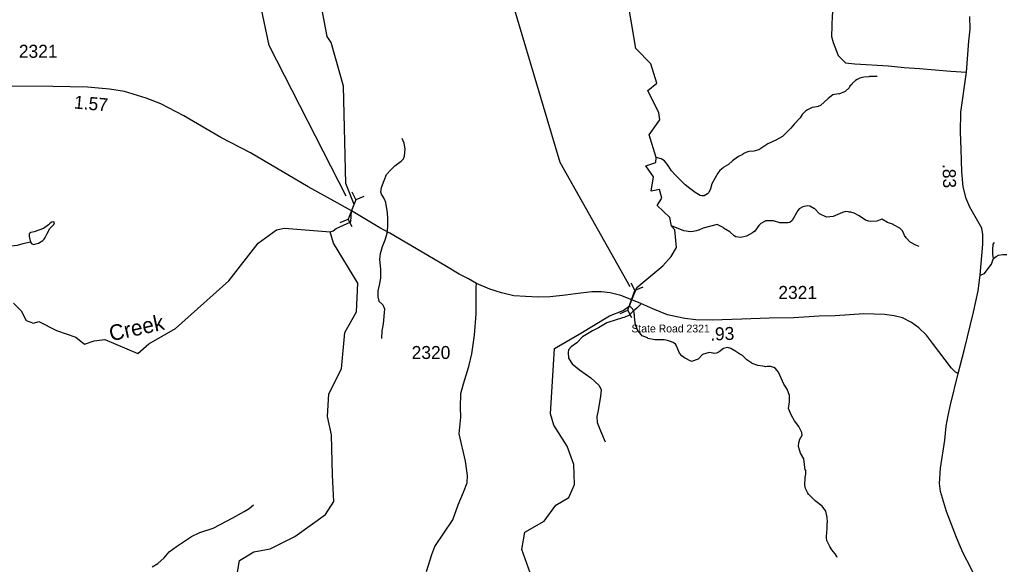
# Model space of a CAD drawing. Extents: x 1248224 to 1454986, y 825081 to 985870.
# Drawn here: x 1420659 to 1430075, y 891524 to 896761 of the extents above; entities that cross this region are included whole.
import ezdxf

# ---------------------------------------------------------------- set-up
doc = ezdxf.new("R2010")
doc.units = 0
for name, color, linetype in [('Exist Hydrographic Creek Single Shore', 7, 'Continuous'), ('Exist Hydrographic Creek Single Shore Label', 7, 'Continuous'), ('Exist Hydrographic Misc Water Feature', 7, 'Continuous'), ('Exist Road Non-System Type 51', 7, 'Continuous'), ('Exist Road Secondary Mileage Hundredths English Label', 7, 'Continuous'), ('Exist Road Secondary Structure Culvert CELL', 7, 'Continuous'), ('Exist Road Secondary Structure Culvert Number Label', 7, 'Continuous'), ('Exist Road Secondary Type 51 Attributed', 7, 'Continuous'), ('Exist Road Secondary Type 51 Label', 7, 'Continuous'), ('Exist Road Secondary Type 51 Number Label', 7, 'Continuous')]:
    doc.layers.add(name, color=color, linetype=linetype)

msp = doc.modelspace()

# ---------------------------------------------------------------- linework, layer by layer
at = {"layer": 'Exist Hydrographic Creek Single Shore'}
for points in [[(1423644.5, 894721.3), (1423672, 894731.8), (1423700.1, 894753.7), (1423842.9, 894818.6), (1423847.8, 894921.3), (1423872.8, 894982.5), (1423792.4, 895184.6), (1423771.5, 896120.6), (1423654.5, 896539.8), (1423614.5, 896599.8), (1423531.4, 897041.3), (1423384.4, 898071.8), (1423371.3, 898302.3)], [(1426327, 893914), (1426458.8, 893965.5), (1426521.2, 894008.6), (1426541.6, 894066.6), (1426591.5, 894186.2), (1426839.5, 894394.2), (1426921, 894482.3), (1426971.6, 894571), (1426955.5, 894739.9), (1426922.5, 894776.8), (1426907.5, 894859.1), (1426786.2, 894975), (1426831.8, 895046), (1426809, 895127.1), (1426728.5, 895112.2), (1426750.8, 895248.7), (1426677.3, 895355.2), (1426773.6, 895388.2), (1426777.3, 895435.8), (1426710.3, 895652.4), (1426811.6, 895796.8), (1426802.5, 895865.5), (1426697.6, 896080.7), (1426783.7, 896151.7), (1426725.5, 896336.8), (1426580.6, 896484.1), (1426490.5, 897017.8)], [(1420600.6, 894034.9), (1420673.1, 893960.8), (1420721.5, 893867.1), (1420790.9, 893841.4), (1420842.3, 893859.5), (1421012, 893772.8), (1421197.8, 893709.3), (1421283.9, 893641.3), (1421374.5, 893673), (1421478.7, 893686.6), (1421795.9, 893550.6), (1421900.1, 893645.8), (1422158.4, 893792.6), (1422668.5, 894248.5), (1422950.4, 894610.6), (1423127.5, 894741.6), (1423203.5, 894756.5), (1423644.5, 894721.3)], [(1425580.5, 891399.3), (1425486.5, 891667.1), (1425514.5, 891834.1), (1425699.6, 891938.6), (1425811.5, 892094), (1425937.5, 892167), (1425990.5, 892290.6), (1425985.5, 892484.4), (1425922.6, 892659.7), (1425792.5, 892862.5), (1425761.5, 892971.6), (1425798.5, 893597.8), (1426037.5, 893736.5), (1426327, 893914)]]:
    msp.add_lwpolyline(points, dxfattribs=at)
at = {"layer": 'Exist Hydrographic Misc Water Feature'}
for points in [[(1428898.9, 896214.8), (1428826.9, 896214.4), (1428818.8, 896210.5), (1428770.8, 896207.6), (1428732.6, 896198.4), (1428708.3, 896187), (1428692.1, 896177.4), (1428659.4, 896146), (1428655.3, 896138.1), (1428638.9, 896122.5), (1428630.6, 896106.6), (1428593.8, 896069.5), (1428531.3, 896044.9), (1428526.6, 896046.9), (1428475.1, 896038.1), (1428428.9, 896003.9), (1428356.9, 895936.7), (1428332.7, 895925.3), (1428300.5, 895918), (1428276.5, 895916.4), (1428229.9, 895893.5), (1428211.7, 895879.9), (1428181, 895848.6), (1428160.3, 895817), (1428103, 895756.3), (1428072.1, 895719), (1427990.4, 895636.7), (1427925.6, 895602.2), (1427850.9, 895567.8), (1427761.6, 895509.8), (1427715.4, 895496.8), (1427667.3, 895491.9), (1427637, 895482.5), (1427606.7, 895467.3), (1427610.7, 895465.1), (1427566.3, 895446.1), (1427510, 895404.7), (1427472.6, 895368.1), (1427426, 895341.2), (1427421.8, 895335.3), (1427387.3, 895310), (1427368.8, 895286.4), (1427312.5, 895183.7), (1427299.5, 895135.9), (1427282.8, 895100.3), (1427270.5, 895086.6), (1427238, 895067.3), (1427214, 895065.8), (1427198.1, 895070.2), (1427150.7, 895099.2), (1427099.6, 895136.4), (1427056.3, 895173.3), (1426960.5, 895267.5), (1426925.3, 895308.4), (1426892.4, 895359.1), (1426857.4, 895403.9), (1426825.8, 895422.6), (1426777.3, 895435.8)], [(1429303.4, 894581.1), (1429271.6, 894591.8), (1429218.3, 894621), (1429179.1, 894661.9), (1429161.7, 894686.3), (1429154.2, 894710.5), (1429140.7, 894732.8), (1429119.1, 894755.3), (1429057.8, 894786.7), (1429056, 894792.7), (1429000.4, 894810), (1428945.1, 894843.2), (1428896.7, 894824.2), (1428836.6, 894819.6), (1428820.7, 894822), (1428788.9, 894834.7), (1428725.9, 894876.1), (1428678.4, 894901.1), (1428646.6, 894909.8), (1428630.6, 894910.2), (1428622.6, 894914.4), (1428598.7, 894915), (1428566.5, 894907.7), (1428477.7, 894869.6), (1428413.6, 894863.1), (1428346.2, 894892.5), (1428299.3, 894945.6), (1428291.3, 894945.8), (1428251.8, 894966.6), (1428227.9, 894971.2), (1428185.7, 894962.1), (1428149.2, 894940.9), (1428136.9, 894925.2), (1428082.8, 894830.4), (1428060.5, 894810.9), (1428044.4, 894807.2), (1427965, 894807.6), (1427904.8, 894826.4), (1427828.9, 894828), (1427823.7, 894822.5), (1427782.2, 894801.1), (1427761.8, 894781.5), (1427724.7, 894728.4), (1427702.2, 894710.8), (1427645.6, 894680.1), (1427589.2, 894665.3), (1427541.5, 894674.3), (1427525.7, 894682.7), (1427484.5, 894719.6), (1427423.3, 894757.1), (1427421, 894762.7), (1427364, 894790.4), (1427227.3, 894757.4), (1427186.9, 894738.3), (1427178.9, 894738.5), (1427162.7, 894730.8), (1427130.5, 894723.5), (1427106.6, 894722.1), (1427042.7, 894729.5), (1426924.4, 894777.7)], [(1420762.4, 894621.4), (1420776.3, 894604.9), (1420792.2, 894600.5), (1420840.5, 894613.4), (1420881, 894636.6), (1420895.2, 894650.2), (1420905.6, 894666), (1420922.5, 894705.7), (1420949.5, 894753.1), (1420986.4, 894792.2), (1420992.7, 894808.1), (1420988.8, 894816.2), (1420968.7, 894812.6), (1420952.5, 894803), (1420936.2, 894787.4), (1420887.5, 894754.5), (1420798.7, 894720.5), (1420766.7, 894713.2), (1420750.3, 894701.5), (1420749.8, 894677.5), (1420762.4, 894621.4)], [(1422698.5, 891129.2), (1422773.5, 891560.9), (1422908.5, 891643.6), (1423067.5, 891673.2), (1423303.5, 891793.2), (1423599.5, 892003.9), (1423677.4, 892127.1), (1423665.4, 892380.1), (1423656.5, 892771), (1423618.5, 892945.7), (1423630.5, 893162.2), (1423752.5, 893402.7), (1423784.5, 893753.2), (1423896.4, 893951.3), (1423909.5, 894226.8), (1423675.5, 894612.3), (1423644.5, 894721.3)], [(1420762.4, 894621.4), (1420688.3, 894606.9), (1420635.9, 894588), (1420578.7, 894582), (1420524.6, 894569.8), (1420451.3, 894558.1), (1420433, 894548.5), (1420379.4, 894504.9)], [(1428514.3, 891591.6), (1428512.6, 891599.7), (1428497.1, 891624), (1428465.9, 891664.7), (1428446.7, 891697.2), (1428418, 891753.8), (1428414.5, 891777.9), (1428415.9, 891843.9), (1428420.2, 891857.7), (1428419.6, 891921.8), (1428421.8, 891929.8), (1428418.7, 891973.9), (1428408, 892034.1), (1428373.1, 892082.9), (1428304.2, 892134.5), (1428241.6, 892197.9), (1428229.9, 892214.1), (1428212.8, 892254.5), (1428205.5, 892286.7), (1428207.2, 892360.7), (1428215.8, 892390.6), (1428214.7, 892428.6), (1428208.6, 892430.7), (1428195, 892539), (1428164.1, 892591.7), (1428143.6, 892656.2), (1428146.5, 892696.2), (1428154.8, 892712), (1428155, 892720), (1428180, 892767.4), (1428176.5, 892791.5), (1428147.7, 892848.2), (1428105, 892905.1), (1428072.2, 892961.9), (1428049.5, 893022.4), (1428058.9, 893086.3), (1428056.3, 893146.4), (1428035.5, 893206.9), (1428002.6, 893255.6), (1427951.2, 893372.8), (1427937.5, 893391.1), (1427921.9, 893407.4), (1427906.2, 893417.8), (1427874.4, 893426.5), (1427842.4, 893427.2), (1427826.3, 893423.6), (1427818.4, 893427.7), (1427800.5, 893430.2), (1427754.5, 893437.1), (1427698.9, 893454.4), (1427696.7, 893458.5), (1427646.8, 893489.9), (1427604.6, 893532.5), (1427580.9, 893545.1), (1427533.7, 893578.1), (1427494.1, 893599), (1427462.3, 893607.8), (1427422.1, 893598.6), (1427381.4, 893567.6), (1427357.1, 893554), (1427333, 893550.6), (1427325.1, 893554.7), (1427285.3, 893559.7), (1427220.9, 893541.1), (1427180, 893497.9), (1427115.5, 893475.4), (1427048.1, 893508.9), (1427022.6, 893529.5), (1427001.2, 893554), (1426968.9, 893632.8), (1426963, 893640.9), (1426939.4, 893657.4), (1426915.7, 893667.9), (1426883.8, 893676.6), (1426851.9, 893681.4), (1426763.9, 893683.3), (1426696.2, 893696.8), (1426691.5, 893701.4), (1426640.8, 893722.1), (1426599.9, 893771), (1426582.7, 893811.4), (1426575.5, 893843.6), (1426572.3, 893883.6), (1426568.5, 893891.7), (1426569.2, 893923.7), (1426565.4, 893931.8), (1426565.7, 893947.8), (1426548.4, 893980.2), (1426521.2, 894008.6)]]:
    msp.add_lwpolyline(points, dxfattribs=at)
at = {"layer": 'Exist Road Non-System Type 51'}
for points in [[(1428003.1, 896988.9), (1428194.7, 896992.9), (1428388.4, 896959.8), (1428426.9, 896954.3), (1428454.4, 896926.8), (1428479.2, 896877.3), (1428468.2, 896803), (1428459.9, 896599.3), (1428476.4, 896541.5), (1428525.9, 896417.7), (1428564.4, 896376.4), (1428597.4, 896346.1), (1428685.4, 896335.1), (1429010, 896315.8), (1429158.5, 896299.3), (1429307, 896291.1), (1429609.5, 896266.3), (1429759.2, 896256.2)], [(1424192.1, 894714.2), (1424197.7, 894769.9), (1424197.7, 894849.4), (1424193.2, 894904), (1424177.3, 895004), (1424161.4, 895042.6), (1424136.4, 895083.5), (1424131.9, 895103.9), (1424136.4, 895147.1), (1424161.4, 895213), (1424186.4, 895272.1), (1424227.3, 895317.5), (1424265.9, 895356.2), (1424324.9, 895399.3), (1424347.6, 895424.3), (1424356.7, 895447), (1424363.5, 895519.8), (1424354.4, 895574.3), (1424336.3, 895617.5)], [(1424192.1, 894714.2), (1424169.3, 894642), (1424142, 894576.1), (1424123.8, 894507.9), (1424117, 894457.9), (1424126.1, 894358), (1424126.1, 894276.2), (1424114.8, 894208), (1424101.1, 894153.5), (1424101.1, 894096.7), (1424110.2, 894053.5), (1424148.8, 894019.4), (1424164.7, 893980.8), (1424153.4, 893837.6), (1424139.7, 893769.4), (1424137.5, 893696.7)], [(1430018.2, 894464.8), (1430012.7, 894506.1), (1430012.7, 894547.4), (1430015.4, 894602.4), (1430026.4, 894618.9)], [(1429891.2, 894305.7), (1429932.9, 894321.7), (1429965.9, 894368.5), (1429998.9, 894409.8), (1430012.7, 894448.3), (1430018.2, 894464.8), (1430042.9, 894484.1), (1430064.9, 894495.1), (1430108.9, 894503.3), (1430147.4, 894503.3), (1430150.2, 894500.6), (1430191.4, 894475.8), (1430276.7, 894401.5), (1430329, 894374), (1430345.5, 894368.5), (1430375.7, 894371.2), (1430400.5, 894382.3), (1430430.7, 894407)], [(1426627.9, 894025.7), (1426589.4, 893987.2), (1426556.4, 893956.9), (1426512.4, 893915.7), (1426476.6, 893899.1), (1426402.4, 893877.1), (1426303.4, 893846.8), (1426220.9, 893797.3), (1426165.9, 893769.8), (1426069.6, 893712), (1426014.6, 893654.2), (1425959.6, 893615.7), (1425934.9, 893585.4), (1425929.4, 893560.6), (1425934.9, 893505.6), (1425970.6, 893453.3), (1426039.4, 893392.8), (1426149.4, 893318.4), (1426229.1, 893244.1), (1426248.4, 893202.9), (1426242.9, 893142.3), (1426218.1, 893004.7), (1426207.1, 892944.2), (1426209.9, 892889.1), (1426240.1, 892806.6), (1426286.9, 892702)], [(1421931.4, 891500.5), (1421985.9, 891533.4), (1422048.9, 891588), (1422097.7, 891644.4), (1422166, 891695.6), (1422309.8, 891790.6), (1422389.7, 891832), (1422519.4, 891873.3), (1422708.8, 891970.7), (1422816, 892030.9), (1422865.8, 892060.1), (1422908.1, 892094.9)]]:
    msp.add_lwpolyline(points, dxfattribs=at)
at = {"layer": 'Exist Road Secondary Structure Culvert CELL'}
for p, q in [((1423852.8, 895104.2), (1423888.8, 895029)), ((1423888.8, 895029), (1423817.7, 894843.8)), ((1423965.7, 895060.8), (1423888.8, 895029)), ((1423740.7, 894812), (1423817.7, 894843.8)), ((1423853.6, 894768.7), (1423817.7, 894843.8)), ((1426533, 894229.7), (1426571, 894155.6)), ((1426647.1, 894189.6), (1426571, 894155.6)), ((1426505.2, 893968.5), (1426571, 894155.6)), ((1426429.1, 893934.6), (1426505.2, 893968.5)), ((1426543.2, 893894.4), (1426505.2, 893968.5))]:
    msp.add_line(p, q, dxfattribs=at)
at = {"layer": 'Exist Road Secondary Structure Culvert Number Label'}
for points in [[(1423798.6, 895063.6), (1423056.3, 896512.8), (1422826.6, 897608.6)], [(1426525.8, 894191.1), (1425854.3, 895389), (1425237.2, 897458)]]:
    msp.add_lwpolyline(points, dxfattribs=at)
at = {"layer": 'Exist Road Secondary Type 51 Attributed'}
for points in [[(1429679.2, 893359), (1429738.7, 893591.9), (1429826.2, 893949.6), (1429870.7, 894152.9), (1429891.2, 894305.7), (1429917.2, 894603.8), (1429915.3, 894693.9), (1429906, 894757.2), (1429881.8, 894802), (1429790.6, 894958.4), (1429755.2, 895042.3), (1429727.3, 895152.2), (1429714.3, 895297.5), (1429707.2, 895516), (1429701.6, 895678.1), (1429705.4, 895870), (1429759.2, 896256.2), (1429781.5, 896552.4), (1429792.5, 896670.6), (1429790.7, 896791.7)], [(1423847.8, 894921.3), (1423682.5, 895016), (1423433.6, 895154.2), (1422878.5, 895479.3), (1422592.2, 895627.7), (1422238.5, 895837.5), (1422016, 895953), (1421875.9, 896006.6), (1421667.9, 896070.5), (1421521.7, 896093.2), (1421312.7, 896111.7), (1420979, 896117.9), (1420577.4, 896122.1)], [(1425049.3, 894222.7), (1424972.8, 894268.9), (1424882.1, 894314.3), (1424744.1, 894396.7), (1424216.7, 894709.2), (1424121.1, 894759.1), (1423847.8, 894921.3)], [(1424569.2, 891455.9), (1424619.8, 891619.8), (1424650.7, 891695.5), (1424821.6, 891953.4), (1424872.2, 892097.9), (1424925.2, 892218.4), (1424958.9, 892307.6), (1424963.7, 892377.4), (1424944.4, 892517.2), (1424884.3, 892777.6), (1424900.3, 892939), (1424897.1, 893031.7), (1424900.3, 893166), (1424925.8, 893260.9), (1424975.4, 893425.6), (1425004.1, 893547.1), (1425029.7, 893726.1), (1425047.2, 893933.1), (1425047.2, 894091.4), (1425045.5, 894184.7), (1425049.3, 894222.7)], [(1426541.6, 894066.6), (1426436.7, 894110.3), (1426334.8, 894135.2), (1426250.6, 894143.5), (1426158.1, 894143.5), (1426002.7, 894123.5), (1425905.7, 894111.4), (1425758.7, 894096.2), (1425641.3, 894092.5), (1425522, 894098.3), (1425409.9, 894106.7), (1425291, 894134), (1425177.3, 894170.4), (1425049.3, 894222.7)], [(1429679.2, 893359), (1429652.4, 893372.6), (1429613.1, 893411.9), (1429433.1, 893651.7), (1429375.5, 893727.5), (1429299.7, 893799.5), (1429231.5, 893848.8), (1429143.7, 893892.8), (1429064.5, 893913.2), (1428972.1, 893926.1), (1428772.1, 893932.2), (1428497, 893913.2), (1428343.9, 893911), (1428100.4, 893894.3), (1427863.3, 893890.5), (1427598.6, 893879.8), (1427313, 893870.7), (1427156.7, 893874.5), (1427052, 893887.7), (1426975, 893903.3), (1426884.6, 893923), (1426744.3, 893980.3), (1426630, 894031.2), (1426541.6, 894066.6)], [(1430186.8, 890235.3), (1430017, 890396.1), (1429973, 890444.7), (1429933.6, 890503.8), (1429883.7, 890623), (1429823, 890870.3), (1429820, 890920.4), (1429823, 891000.8), (1429842.7, 891209.1), (1429842.7, 891354.7), (1429835.2, 891418.4), (1429804.8, 891485.2), (1429724.5, 891638.5), (1429661.1, 891782), (1429567.1, 892033.9), (1429509.4, 892225.1), (1429500.3, 892300.3), (1429509.4, 892449), (1429551.9, 892719.1), (1429564, 892852.6), (1429582.2, 892955.8), (1429603.4, 893059), (1429679.2, 893359)]]:
    msp.add_lwpolyline(points, dxfattribs=at)

# ---------------------------------------------------------------- texts
at = {"layer": 'Exist Hydrographic Creek Single Shore Label'}
msp.add_text('Creek', height=150, rotation=12.38481, dxfattribs=at).set_placement((1421537.2, 893667.9))
at = {"layer": 'Exist Road Secondary Mileage Hundredths English Label'}
for s, rotation, p in [('1.57', 354.92154, (1421178.1, 895907.2)), ('.83', 271.85721, (1429527.5, 895371.6)), ('.93', 1.82473, (1427296.9, 893675.3))]:
    msp.add_text(s, height=125, rotation=rotation, dxfattribs=at).set_placement(p)
at = {"layer": 'Exist Road Secondary Type 51 Label'}
msp.add_text('State Road 2321', height=75, dxfattribs=at).set_placement((1426538.6, 893754))
at = {"layer": 'Exist Road Secondary Type 51 Number Label'}
for s, p in [('2321', (1420651.5, 896394)), ('2321', (1427950.6, 894075.8)), ('2320', (1424426.6, 893498.5))]:
    msp.add_text(s, height=125, dxfattribs=at).set_placement(p)

doc.saveas('drawing.dxf')
